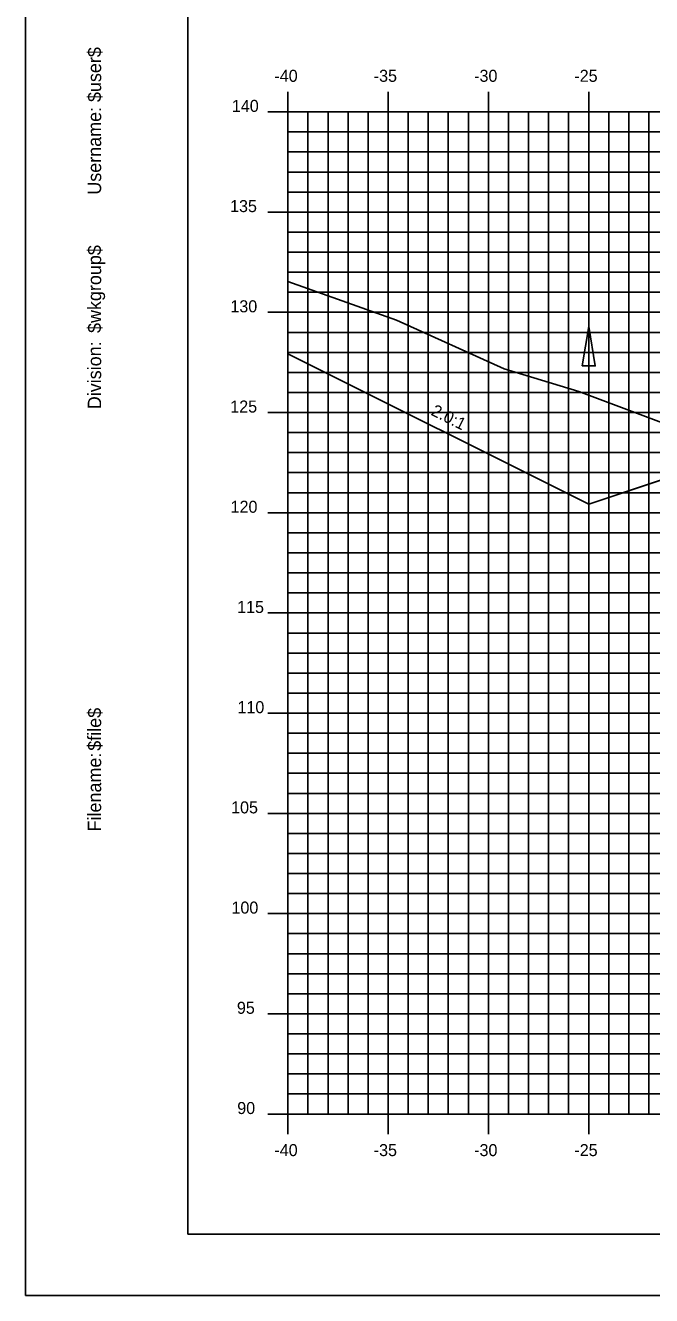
# Model space of a CAD drawing. Extents: x 850598 to 870284, y 366541 to 366651.
# Drawn here: x 868560.1 to 868591.3, y 366541.2 to 366604.5 of the extents above; entities that cross this region are included whole.
import ezdxf

# ---------------------------------------------------------------- set-up
doc = ezdxf.new("R2010")
doc.units = 0
for name, color, linetype in [('ANNOTATION', 7, 'Continuous'), ('BORDER', 7, 'Continuous'), ('D_Drainage_Ditch_Line', 7, 'Continuous'), ('D_Roadway_Centerline', 7, 'Continuous'), ('D_Roadway_SlopeLines', 7, 'Continuous'), ('H_V ANNOTATION', 7, 'Continuous'), ('MAJOR', 7, 'Continuous'), ('MINOR', 7, 'Continuous'), ('PLOT BOUNDARY', 7, 'Continuous'), ('S_Roadway_Centerline', 7, 'Continuous')]:
    doc.layers.add(name, color=color, linetype=linetype)

msp = doc.modelspace()

# ---------------------------------------------------------------- linework, layer by layer
at = {"layer": 'BORDER'}
for p, q in [((868568.177, 366649.225), (868568.177, 366544.225)), ((868568.177, 366544.225), (868728.177, 366544.225))]:
    msp.add_line(p, q, dxfattribs=at)
at = {"layer": 'D_Drainage_Ditch_Line'}
msp.add_line((868588.177, 366581.966), (868588.178, 366588.209), dxfattribs=at)
msp.add_lwpolyline([(868587.849, 366587.553), (868588.505, 366587.553), (868588.177, 366589.521)], close=True, dxfattribs=at)
at = {"layer": 'D_Roadway_Centerline'}
msp.add_lwpolyline([(868573.177, 366588.153), (868588.177, 366580.653), (868591.452, 366581.745), (868598.177, 366583.987), (868602.177, 366584.067), (868613.177, 366583.407), (868624.177, 366582.747), (868628.177, 366582.507), (868630.177, 366582.387), (868637.494, 366579.948), (868673.084, 366568.225), (868681.438, 366565.474), (868691.3, 366562.225), (868695.3, 366562.225)], dxfattribs=at)
at = {"layer": 'D_Roadway_SlopeLines'}
for points in [[(868588.177, 366580.653), (868573.177, 366588.153)], [(868602.177, 366584.067), (868598.177, 366583.987), (868588.177, 366580.653)]]:
    msp.add_lwpolyline(points, dxfattribs=at)
at = {"layer": 'MAJOR'}
for p, q in [((868573.177, 366601.227), (868573.177, 366600.225)), ((868573.177, 366601.227), (868573.177, 366600.225)), ((868578.177, 366601.227), (868578.177, 366600.225)), ((868578.177, 366601.227), (868578.177, 366600.225)), ((868583.177, 366601.227), (868583.177, 366600.225)), ((868583.177, 366601.227), (868583.177, 366600.225)), ((868588.177, 366601.227), (868588.177, 366600.225)), ((868588.177, 366601.227), (868588.177, 366600.225)), ((868572.175, 366600.225), (868573.177, 366600.225)), ((868572.175, 366600.225), (868573.177, 366600.225)), ((868573.177, 366600.225), (868713.177, 366600.225)), ((868573.177, 366550.225), (868573.177, 366600.225)), ((868573.177, 366550.225), (868573.177, 366600.225)), ((868573.177, 366600.225), (868713.177, 366600.225)), ((868573.177, 366600.225), (868713.177, 366600.225)), ((868573.177, 366550.225), (868573.177, 366600.225)), ((868573.177, 366550.225), (868573.177, 366600.225)), ((868573.177, 366600.225), (868713.177, 366600.225)), ((868578.177, 366550.225), (868578.177, 366600.225)), ((868578.177, 366550.225), (868578.177, 366600.225)), ((868583.177, 366550.225), (868583.177, 366600.225)), ((868583.177, 366550.225), (868583.177, 366600.225)), ((868588.177, 366550.225), (868588.177, 366600.225)), ((868588.177, 366550.225), (868588.177, 366600.225)), ((868572.175, 366595.225), (868573.177, 366595.225)), ((868572.175, 366595.225), (868573.177, 366595.225)), ((868573.177, 366595.225), (868713.177, 366595.225)), ((868573.177, 366595.225), (868713.177, 366595.225)), ((868572.175, 366590.225), (868573.177, 366590.225)), ((868572.175, 366590.225), (868573.177, 366590.225)), ((868573.177, 366590.225), (868713.177, 366590.225)), ((868573.177, 366590.225), (868713.177, 366590.225)), ((868572.175, 366585.225), (868573.177, 366585.225)), ((868572.175, 366585.225), (868573.177, 366585.225)), ((868573.177, 366585.225), (868713.177, 366585.225)), ((868573.177, 366585.225), (868713.177, 366585.225)), ((868572.175, 366580.225), (868573.177, 366580.225)), ((868572.175, 366580.225), (868573.177, 366580.225)), ((868573.177, 366580.225), (868713.177, 366580.225)), ((868573.177, 366580.225), (868713.177, 366580.225)), ((868572.175, 366575.225), (868573.177, 366575.225)), ((868572.175, 366575.225), (868573.177, 366575.225)), ((868573.177, 366575.225), (868713.177, 366575.225)), ((868573.177, 366575.225), (868713.177, 366575.225)), ((868572.175, 366570.225), (868573.177, 366570.225)), ((868572.175, 366570.225), (868573.177, 366570.225)), ((868573.177, 366570.225), (868713.177, 366570.225)), ((868573.177, 366570.225), (868713.177, 366570.225)), ((868572.175, 366565.225), (868573.177, 366565.225)), ((868572.175, 366565.225), (868573.177, 366565.225)), ((868573.177, 366565.225), (868713.177, 366565.225)), ((868573.177, 366565.225), (868713.177, 366565.225)), ((868572.175, 366560.225), (868573.177, 366560.225)), ((868572.175, 366560.225), (868573.177, 366560.225)), ((868573.177, 366560.225), (868713.177, 366560.225)), ((868573.177, 366560.225), (868713.177, 366560.225)), ((868572.175, 366555.225), (868573.177, 366555.225)), ((868572.175, 366555.225), (868573.177, 366555.225)), ((868573.177, 366555.225), (868713.177, 366555.225)), ((868573.177, 366555.225), (868713.177, 366555.225)), ((868572.175, 366550.225), (868573.177, 366550.225)), ((868572.175, 366550.225), (868573.177, 366550.225)), ((868573.177, 366550.225), (868713.177, 366550.225)), ((868573.177, 366550.225), (868713.177, 366550.225)), ((868573.177, 366549.223), (868573.177, 366550.225)), ((868573.177, 366550.225), (868713.177, 366550.225)), ((868573.177, 366550.225), (868713.177, 366550.225)), ((868573.177, 366549.223), (868573.177, 366550.225)), ((868578.177, 366549.223), (868578.177, 366550.225)), ((868578.177, 366549.223), (868578.177, 366550.225)), ((868583.177, 366549.223), (868583.177, 366550.225)), ((868583.177, 366549.223), (868583.177, 366550.225)), ((868588.177, 366549.223), (868588.177, 366550.225)), ((868588.177, 366549.223), (868588.177, 366550.225))]:
    msp.add_line(p, q, dxfattribs=at)
at = {"layer": 'MINOR'}
for p, q in [((868574.177, 366550.225), (868574.177, 366600.225)), ((868574.177, 366550.225), (868574.177, 366600.225)), ((868575.177, 366550.225), (868575.177, 366600.225)), ((868575.177, 366550.225), (868575.177, 366600.225)), ((868576.177, 366550.225), (868576.177, 366600.225)), ((868576.177, 366550.225), (868576.177, 366600.225)), ((868577.177, 366550.225), (868577.177, 366600.225)), ((868577.177, 366550.225), (868577.177, 366600.225)), ((868579.177, 366550.225), (868579.177, 366600.225)), ((868579.177, 366550.225), (868579.177, 366600.225)), ((868580.177, 366550.225), (868580.177, 366600.225)), ((868580.177, 366550.225), (868580.177, 366600.225)), ((868581.177, 366550.225), (868581.177, 366600.225)), ((868581.177, 366550.225), (868581.177, 366600.225)), ((868582.177, 366550.225), (868582.177, 366600.225)), ((868582.177, 366550.225), (868582.177, 366600.225)), ((868584.177, 366550.225), (868584.177, 366600.225)), ((868584.177, 366550.225), (868584.177, 366600.225)), ((868585.177, 366550.225), (868585.177, 366600.225)), ((868585.177, 366550.225), (868585.177, 366600.225)), ((868586.177, 366550.225), (868586.177, 366600.225)), ((868586.177, 366550.225), (868586.177, 366600.225)), ((868587.177, 366550.225), (868587.177, 366600.225)), ((868587.177, 366550.225), (868587.177, 366600.225)), ((868589.177, 366550.225), (868589.177, 366600.225)), ((868589.177, 366550.225), (868589.177, 366600.225)), ((868590.177, 366550.225), (868590.177, 366600.225)), ((868590.177, 366550.225), (868590.177, 366600.225)), ((868591.177, 366550.225), (868591.177, 366600.225)), ((868591.177, 366550.225), (868591.177, 366600.225)), ((868573.177, 366599.225), (868713.177, 366599.225)), ((868573.177, 366599.225), (868574.179, 366599.225)), ((868573.177, 366599.225), (868713.177, 366599.225)), ((868573.177, 366599.225), (868574.179, 366599.225)), ((868573.177, 366598.225), (868713.177, 366598.225)), ((868573.177, 366598.225), (868574.179, 366598.225)), ((868573.177, 366598.225), (868713.177, 366598.225)), ((868573.177, 366598.225), (868574.179, 366598.225)), ((868573.177, 366597.225), (868713.177, 366597.225)), ((868573.177, 366597.225), (868574.179, 366597.225)), ((868573.177, 366597.225), (868713.177, 366597.225)), ((868573.177, 366597.225), (868574.179, 366597.225)), ((868573.177, 366596.225), (868713.177, 366596.225)), ((868573.177, 366596.225), (868574.179, 366596.225)), ((868573.177, 366596.225), (868713.177, 366596.225)), ((868573.177, 366596.225), (868574.179, 366596.225)), ((868573.177, 366594.225), (868713.177, 366594.225)), ((868573.177, 366594.225), (868574.179, 366594.225)), ((868573.177, 366594.225), (868713.177, 366594.225)), ((868573.177, 366594.225), (868574.179, 366594.225)), ((868573.177, 366593.225), (868713.177, 366593.225)), ((868573.177, 366593.225), (868574.179, 366593.225)), ((868573.177, 366593.225), (868713.177, 366593.225)), ((868573.177, 366593.225), (868574.179, 366593.225)), ((868573.177, 366592.225), (868713.177, 366592.225)), ((868573.177, 366592.225), (868574.179, 366592.225)), ((868573.177, 366592.225), (868713.177, 366592.225)), ((868573.177, 366592.225), (868574.179, 366592.225)), ((868573.177, 366591.225), (868713.177, 366591.225)), ((868573.177, 366591.225), (868574.179, 366591.225)), ((868573.177, 366591.225), (868713.177, 366591.225)), ((868573.177, 366591.225), (868574.179, 366591.225)), ((868573.177, 366589.225), (868713.177, 366589.225)), ((868573.177, 366589.225), (868574.179, 366589.225)), ((868573.177, 366589.225), (868713.177, 366589.225)), ((868573.177, 366589.225), (868574.179, 366589.225)), ((868573.177, 366588.225), (868713.177, 366588.225)), ((868573.177, 366588.225), (868574.179, 366588.225)), ((868573.177, 366588.225), (868713.177, 366588.225)), ((868573.177, 366588.225), (868574.179, 366588.225)), ((868573.177, 366587.225), (868713.177, 366587.225)), ((868573.177, 366587.225), (868574.179, 366587.225)), ((868573.177, 366587.225), (868713.177, 366587.225)), ((868573.177, 366587.225), (868574.179, 366587.225)), ((868573.177, 366586.225), (868713.177, 366586.225)), ((868573.177, 366586.225), (868574.179, 366586.225)), ((868573.177, 366586.225), (868713.177, 366586.225)), ((868573.177, 366586.225), (868574.179, 366586.225)), ((868573.177, 366584.225), (868713.177, 366584.225)), ((868573.177, 366584.225), (868574.179, 366584.225)), ((868573.177, 366584.225), (868713.177, 366584.225)), ((868573.177, 366584.225), (868574.179, 366584.225)), ((868573.177, 366583.225), (868713.177, 366583.225)), ((868573.177, 366583.225), (868574.179, 366583.225)), ((868573.177, 366583.225), (868713.177, 366583.225)), ((868573.177, 366583.225), (868574.179, 366583.225)), ((868573.177, 366582.225), (868713.177, 366582.225)), ((868573.177, 366582.225), (868574.179, 366582.225)), ((868573.177, 366582.225), (868713.177, 366582.225)), ((868573.177, 366582.225), (868574.179, 366582.225)), ((868573.177, 366581.225), (868713.177, 366581.225)), ((868573.177, 366581.225), (868574.179, 366581.225)), ((868573.177, 366581.225), (868713.177, 366581.225)), ((868573.177, 366581.225), (868574.179, 366581.225)), ((868573.177, 366579.225), (868713.177, 366579.225)), ((868573.177, 366579.225), (868574.179, 366579.225)), ((868573.177, 366579.225), (868713.177, 366579.225)), ((868573.177, 366579.225), (868574.179, 366579.225)), ((868573.177, 366578.225), (868713.177, 366578.225)), ((868573.177, 366578.225), (868574.179, 366578.225)), ((868573.177, 366578.225), (868713.177, 366578.225)), ((868573.177, 366578.225), (868574.179, 366578.225)), ((868573.177, 366577.225), (868713.177, 366577.225)), ((868573.177, 366577.225), (868574.179, 366577.225)), ((868573.177, 366577.225), (868713.177, 366577.225)), ((868573.177, 366577.225), (868574.179, 366577.225)), ((868573.177, 366576.225), (868713.177, 366576.225)), ((868573.177, 366576.225), (868574.179, 366576.225)), ((868573.177, 366576.225), (868713.177, 366576.225)), ((868573.177, 366576.225), (868574.179, 366576.225)), ((868573.177, 366574.225), (868713.177, 366574.225)), ((868573.177, 366574.225), (868574.179, 366574.225)), ((868573.177, 366574.225), (868713.177, 366574.225)), ((868573.177, 366574.225), (868574.179, 366574.225)), ((868573.177, 366573.225), (868713.177, 366573.225)), ((868573.177, 366573.225), (868574.179, 366573.225)), ((868573.177, 366573.225), (868713.177, 366573.225)), ((868573.177, 366573.225), (868574.179, 366573.225)), ((868573.177, 366572.225), (868713.177, 366572.225)), ((868573.177, 366572.225), (868574.179, 366572.225)), ((868573.177, 366572.225), (868713.177, 366572.225)), ((868573.177, 366572.225), (868574.179, 366572.225)), ((868573.177, 366571.225), (868713.177, 366571.225)), ((868573.177, 366571.225), (868574.179, 366571.225)), ((868573.177, 366571.225), (868713.177, 366571.225)), ((868573.177, 366571.225), (868574.179, 366571.225)), ((868573.177, 366569.225), (868713.177, 366569.225)), ((868573.177, 366569.225), (868574.179, 366569.225)), ((868573.177, 366569.225), (868713.177, 366569.225)), ((868573.177, 366569.225), (868574.179, 366569.225)), ((868573.177, 366568.225), (868713.177, 366568.225)), ((868573.177, 366568.225), (868574.179, 366568.225)), ((868573.177, 366568.225), (868713.177, 366568.225)), ((868573.177, 366568.225), (868574.179, 366568.225)), ((868573.177, 366567.225), (868713.177, 366567.225)), ((868573.177, 366567.225), (868574.179, 366567.225)), ((868573.177, 366567.225), (868713.177, 366567.225)), ((868573.177, 366567.225), (868574.179, 366567.225)), ((868573.177, 366566.225), (868713.177, 366566.225)), ((868573.177, 366566.225), (868574.179, 366566.225)), ((868573.177, 366566.225), (868713.177, 366566.225)), ((868573.177, 366566.225), (868574.179, 366566.225)), ((868573.177, 366564.225), (868713.177, 366564.225)), ((868573.177, 366564.225), (868574.179, 366564.225)), ((868573.177, 366564.225), (868713.177, 366564.225)), ((868573.177, 366564.225), (868574.179, 366564.225)), ((868573.177, 366563.225), (868713.177, 366563.225)), ((868573.177, 366563.225), (868574.179, 366563.225)), ((868573.177, 366563.225), (868713.177, 366563.225)), ((868573.177, 366563.225), (868574.179, 366563.225)), ((868573.177, 366562.225), (868713.177, 366562.225)), ((868573.177, 366562.225), (868574.179, 366562.225)), ((868573.177, 366562.225), (868713.177, 366562.225)), ((868573.177, 366562.225), (868574.179, 366562.225)), ((868573.177, 366561.225), (868713.177, 366561.225)), ((868573.177, 366561.225), (868574.179, 366561.225)), ((868573.177, 366561.225), (868713.177, 366561.225)), ((868573.177, 366561.225), (868574.179, 366561.225)), ((868573.177, 366559.225), (868713.177, 366559.225)), ((868573.177, 366559.225), (868574.179, 366559.225)), ((868573.177, 366559.225), (868713.177, 366559.225)), ((868573.177, 366559.225), (868574.179, 366559.225)), ((868573.177, 366558.225), (868713.177, 366558.225)), ((868573.177, 366558.225), (868574.179, 366558.225)), ((868573.177, 366558.225), (868713.177, 366558.225)), ((868573.177, 366558.225), (868574.179, 366558.225)), ((868573.177, 366557.225), (868713.177, 366557.225)), ((868573.177, 366557.225), (868574.179, 366557.225)), ((868573.177, 366557.225), (868713.177, 366557.225)), ((868573.177, 366557.225), (868574.179, 366557.225)), ((868573.177, 366556.225), (868713.177, 366556.225)), ((868573.177, 366556.225), (868574.179, 366556.225)), ((868573.177, 366556.225), (868713.177, 366556.225)), ((868573.177, 366556.225), (868574.179, 366556.225)), ((868573.177, 366554.225), (868713.177, 366554.225)), ((868573.177, 366554.225), (868574.179, 366554.225)), ((868573.177, 366554.225), (868713.177, 366554.225)), ((868573.177, 366554.225), (868574.179, 366554.225)), ((868573.177, 366553.225), (868713.177, 366553.225)), ((868573.177, 366553.225), (868574.179, 366553.225)), ((868573.177, 366553.225), (868713.177, 366553.225)), ((868573.177, 366553.225), (868574.179, 366553.225)), ((868573.177, 366552.225), (868713.177, 366552.225)), ((868573.177, 366552.225), (868574.179, 366552.225)), ((868573.177, 366552.225), (868713.177, 366552.225)), ((868573.177, 366552.225), (868574.179, 366552.225)), ((868573.177, 366551.225), (868713.177, 366551.225)), ((868573.177, 366551.225), (868574.179, 366551.225)), ((868573.177, 366551.225), (868713.177, 366551.225)), ((868573.177, 366551.225), (868574.179, 366551.225))]:
    msp.add_line(p, q, dxfattribs=at)
at = {"layer": 'PLOT BOUNDARY'}
msp.add_lwpolyline([(868560.084, 366541.166), (868730.084, 366541.166), (868730.084, 366651.166), (868560.084, 366651.166)], close=True, dxfattribs=at)
at = {"layer": 'S_Roadway_Centerline'}
msp.add_lwpolyline([(868573.177, 366591.77), (868578.586, 366589.828), (868583.957, 366587.402), (868587.69, 366586.275), (868598.64, 366582.174), (868601.837, 366581.282), (868603.519, 366581.295), (868607.655, 366581.169), (868607.937, 366581.337), (868611.837, 366582.52), (868615.097, 366583.553), (868618.062, 366583.908), (868619.014, 366584.073), (868620.328, 366584.085), (868623.01, 366584.123), (868630.014, 366583.738), (868633.568, 366583.543), (868641.711, 366583.187)], dxfattribs=at)

# ---------------------------------------------------------------- texts
at = {"layer": 'ANNOTATION'}
msp.add_text('2.0:1', height=0.6, rotation=333.43495, dxfattribs=at).set_placement((868580.271, 366585.124))
at = {"layer": 'BORDER'}
for s, p in [('$user$', (868563.862, 366600.717)), ('Username:', (868563.862, 366596.093)), ('$wkgroup$', (868563.862, 366589.195)), ('Division:', (868563.862, 366585.391)), ('$file$', (868563.862, 366568.351)), ('Filename:', (868563.862, 366564.324))]:
    msp.add_text(s, height=0.6696, rotation=90, dxfattribs=at).set_placement(p)
at = {"layer": 'H_V ANNOTATION'}
for s, p in [('-40', (868572.503, 366601.725)), ('-35', (868577.457, 366601.725)), ('-30', (868582.465, 366601.725)), ('-25', (868587.463, 366601.725)), ('140', (868570.382, 366600.225)), ('135', (868570.291, 366595.225)), ('130', (868570.307, 366590.225)), ('125', (868570.302, 366585.225)), ('120', (868570.318, 366580.225)), ('115', (868570.644, 366575.225)), ('110', (868570.66, 366570.225)), ('105', (868570.344, 366565.225)), ('100', (868570.361, 366560.225)), ('95', (868570.633, 366555.225)), ('90', (868570.649, 366550.225)), ('-40', (868572.503, 366548.125)), ('-35', (868577.457, 366548.125)), ('-30', (868582.465, 366548.125)), ('-25', (868587.463, 366548.125))]:
    msp.add_text(s, height=0.6, dxfattribs=at).set_placement(p)

doc.saveas('drawing.dxf')
